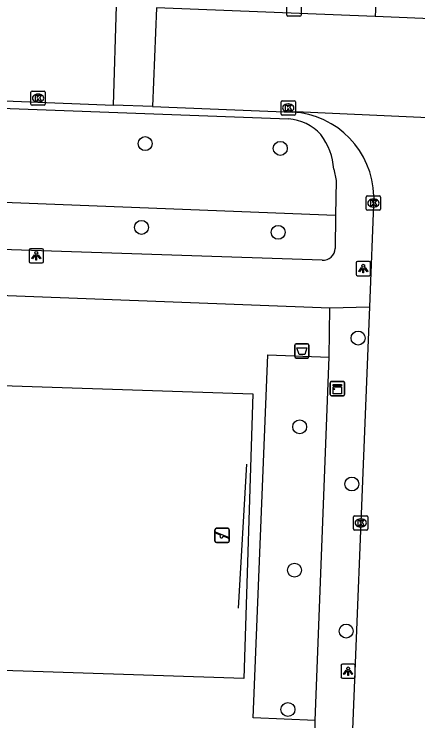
# Model space of a CAD drawing. Extents: x 161355 to 162026, y 386504 to 387459.
# Drawn here: x 161641.35 to 161669.69, y 386601.44 to 386651.07 of the extents above; entities that cross this region are included whole.
import ezdxf

# ---------------------------------------------------------------- set-up
doc = ezdxf.new("R2010")
doc.units = 0
for name, color, linetype in [('IMGEO_Afvalbak', 7, 'Continuous'), ('IMGEO_Boom', 7, 'Continuous'), ('IMGEO_Groenvoorziening', 7, 'Continuous'), ('IMGEO_Hek', 7, 'Continuous'), ('IMGEO_Kast', 7, 'Continuous'), ('IMGEO_Kolk', 7, 'Continuous'), ('IMGEO_Lichtpunt', 7, 'Continuous'), ('IMGEO_Rijbaan_lokaal_open', 7, 'Continuous'), ('IMGEO_Speelvoorziening', 7, 'Continuous'), ('IMGEO_Voetpad_open', 7, 'Continuous')]:
    doc.layers.add(name, color=color, linetype=linetype)

msp = doc.modelspace()

# ---------------------------------------------------------------- linework, layer by layer
at = {"layer": 'IMGEO_Afvalbak'}
for p, q in [((161661.057, 386627.022), (161661.057, 386627.822)), ((161661.057, 386627.822), (161661.057, 386627.022)), ((161661.157, 386627.922), (161661.947, 386627.922)), ((161661.947, 386627.922), (161661.157, 386627.922)), ((161662.047, 386627.822), (161662.047, 386627.022)), ((161662.047, 386627.022), (161662.047, 386627.822)), ((161661.947, 386626.922), (161661.157, 386626.922)), ((161661.157, 386626.922), (161661.947, 386626.922))]:
    msp.add_line(p, q, dxfattribs=at)
msp.add_lwpolyline([(161661.2, 386627.636), (161661.904, 386627.636), (161661.755, 386627.166), (161661.349, 386627.166), (161661.2, 386627.636)], dxfattribs=at)
for centre, start, end in [((161661.157, 386627.822), 90, 180), ((161661.157, 386627.822), 90, 180), ((161661.947, 386627.822), 0, 90), ((161661.947, 386627.822), 360, 90), ((161661.157, 386627.022), 180, 270), ((161661.157, 386627.022), 180, 270), ((161661.947, 386627.022), 270, 0), ((161661.947, 386627.022), 270, 0)]:
    msp.add_arc(centre, 0.1, start, end, dxfattribs=at)
at = {"layer": 'IMGEO_Boom'}
for centre in [(161650.549, 386641.974), (161660.033, 386641.641), (161650.285, 386636.094), (161659.883, 386635.748), (161665.493, 386628.323), (161661.394, 386622.094), (161665.056, 386618.074), (161661.033, 386612.023), (161664.656, 386607.75), (161660.57, 386602.245)]:
    msp.add_circle(centre, 0.489, dxfattribs=at)
at = {"layer": 'IMGEO_Groenvoorziening'}
for points in [[(161663.903, 386636.923), (161619.096, 386638.674)], [(161662.485, 386601.476), (161658.139, 386601.653), (161659.168, 386627.152), (161663.457, 386626.977)], [(161657.468, 386604.41), (161625.746, 386605.462), (161626.391, 386625.451), (161658.113, 386624.4), (161657.468, 386604.41)]]:
    msp.add_lwpolyline(points, dxfattribs=at)
at = {"layer": 'IMGEO_Hek'}
msp.add_lwpolyline([(161657.1, 386609.361), (161657.679, 386619.463)], dxfattribs=at)
at = {"layer": 'IMGEO_Kast'}
for p, q in [((161663.543, 386624.349), (161663.543, 386625.19)), ((161663.543, 386625.19), (161663.543, 386624.349)), ((161663.618, 386625.274), (161664.459, 386625.274)), ((161664.459, 386625.274), (161663.618, 386625.274)), ((161664.543, 386625.199), (161664.543, 386624.358)), ((161664.543, 386624.358), (161664.543, 386625.199)), ((161664.468, 386624.274), (161663.627, 386624.274)), ((161663.627, 386624.274), (161664.468, 386624.274))]:
    msp.add_line(p, q, dxfattribs=at)
for points in [[(161663.738, 386625.064), (161664.338, 386625.064), (161664.338, 386624.979), (161663.738, 386624.979), (161663.738, 386625.064)], [(161663.738, 386624.889), (161664.338, 386624.889), (161664.338, 386624.4), (161663.738, 386624.4), (161663.738, 386624.889)]]:
    msp.add_lwpolyline(points, dxfattribs=at)
msp.add_circle((161663.822, 386624.738), 0.0377, dxfattribs=at)
for centre, start, end in [((161663.621, 386625.196), 92.4484, 184.2845), ((161663.621, 386625.196), 92.4484, 184.2845), ((161664.465, 386625.196), 2.4484, 94.2845), ((161664.465, 386625.196), 2.4484, 94.2845), ((161663.621, 386624.352), 182.4484, 274.2845), ((161663.621, 386624.352), 182.4484, 274.2845), ((161664.465, 386624.352), 272.4484, 4.2845), ((161664.465, 386624.352), 272.4484, 4.2845)]:
    msp.add_arc(centre, 0.0779, start, end, dxfattribs=at)
at = {"layer": 'IMGEO_Kolk'}
for p, q in [((161660.487, 386650.994), (161660.487, 386651.846)), ((161661.488, 386651.846), (161661.488, 386650.994)), ((161661.414, 386650.92), (161660.562, 386650.92)), ((161642.531, 386644.741), (161642.531, 386645.593)), ((161642.606, 386645.667), (161643.458, 386645.667)), ((161643.019, 386645.447), (161643.044, 386645.447)), ((161643.532, 386645.593), (161643.532, 386644.741)), ((161643.042, 386644.887), (161643.017, 386644.887)), ((161660.088, 386644.053), (161660.088, 386644.905)), ((161660.163, 386644.979), (161661.015, 386644.979)), ((161661.089, 386644.905), (161661.089, 386644.053)), ((161643.458, 386644.667), (161642.606, 386644.667)), ((161660.576, 386644.759), (161660.601, 386644.759)), ((161661.015, 386643.979), (161660.163, 386643.979)), ((161660.599, 386644.199), (161660.574, 386644.199)), ((161666.071, 386637.374), (161666.071, 386638.226)), ((161666.146, 386638.3), (161666.998, 386638.3)), ((161666.559, 386638.08), (161666.584, 386638.08)), ((161667.072, 386638.226), (161667.072, 386637.374)), ((161666.582, 386637.52), (161666.557, 386637.52)), ((161666.998, 386637.3), (161666.146, 386637.3)), ((161665.178, 386614.916), (161665.178, 386615.768)), ((161665.253, 386615.842), (161666.105, 386615.842)), ((161665.666, 386615.622), (161665.691, 386615.622)), ((161666.179, 386615.768), (161666.179, 386614.916)), ((161665.689, 386615.062), (161665.664, 386615.062)), ((161666.105, 386614.842), (161665.253, 386614.842))]:
    msp.add_line(p, q, dxfattribs=at)
for points in [[(161660.487, 386650.994), (161660.487, 386651.846)], [(161661.488, 386651.846), (161661.488, 386650.994)], [(161661.414, 386650.92), (161660.562, 386650.92)], [(161642.531, 386644.741), (161642.531, 386645.593)], [(161642.606, 386645.667), (161643.458, 386645.667)], [(161642.852, 386645.367), (161642.975, 386645.367), (161642.975, 386645.216), (161643.105, 386645.367), (161643.269, 386645.367), (161643.123, 386645.216), (161643.276, 386644.967), (161643.124, 386644.967), (161643.039, 386645.131), (161642.975, 386645.064), (161642.975, 386644.967), (161642.852, 386644.967), (161642.852, 386645.367)], [(161643.532, 386645.593), (161643.532, 386644.741)], [(161660.088, 386644.053), (161660.088, 386644.905)], [(161660.163, 386644.979), (161661.015, 386644.979)], [(161661.089, 386644.905), (161661.089, 386644.053)], [(161643.458, 386644.667), (161642.606, 386644.667)], [(161660.409, 386644.679), (161660.532, 386644.679), (161660.532, 386644.528), (161660.662, 386644.679), (161660.826, 386644.679), (161660.68, 386644.528), (161660.833, 386644.279), (161660.681, 386644.279), (161660.596, 386644.443), (161660.532, 386644.376), (161660.532, 386644.279), (161660.409, 386644.279), (161660.409, 386644.679)], [(161661.015, 386643.979), (161660.163, 386643.979)], [(161666.071, 386637.374), (161666.071, 386638.226)], [(161666.146, 386638.3), (161666.998, 386638.3)], [(161666.392, 386638), (161666.515, 386638), (161666.515, 386637.849), (161666.645, 386638), (161666.809, 386638), (161666.663, 386637.849), (161666.816, 386637.6), (161666.664, 386637.6), (161666.579, 386637.764), (161666.515, 386637.697), (161666.515, 386637.6), (161666.392, 386637.6), (161666.392, 386638)], [(161667.072, 386638.226), (161667.072, 386637.374)], [(161666.998, 386637.3), (161666.146, 386637.3)], [(161665.178, 386614.916), (161665.178, 386615.768)], [(161665.253, 386615.842), (161666.105, 386615.842)], [(161665.499, 386615.542), (161665.622, 386615.542), (161665.622, 386615.391), (161665.752, 386615.542), (161665.916, 386615.542), (161665.77, 386615.391), (161665.923, 386615.142), (161665.771, 386615.142), (161665.686, 386615.306), (161665.622, 386615.239), (161665.622, 386615.142), (161665.499, 386615.142), (161665.499, 386615.542)], [(161666.179, 386615.768), (161666.179, 386614.916)], [(161666.105, 386614.842), (161665.253, 386614.842)]]:
    msp.add_lwpolyline(points, dxfattribs=at)
for centre, start, end in [((161660.564, 386650.996), 181.552, 268.448), ((161660.564, 386650.996), 181.552, 268.448), ((161661.412, 386650.996), 271.552, 358.448), ((161661.412, 386650.996), 271.552, 358.448), ((161642.608, 386645.591), 91.552, 178.448), ((161642.608, 386645.591), 91.552, 178.448), ((161643.456, 386645.591), 1.552, 88.448), ((161643.456, 386645.591), 1.552, 88.448), ((161660.165, 386644.903), 91.552, 178.448), ((161660.165, 386644.903), 91.552, 178.448), ((161661.013, 386644.903), 1.552, 88.448), ((161661.013, 386644.903), 1.552, 88.448), ((161642.608, 386644.743), 181.552, 268.448), ((161642.608, 386644.743), 181.552, 268.448), ((161643.456, 386644.743), 271.552, 358.448), ((161643.456, 386644.743), 271.552, 358.448), ((161660.165, 386644.055), 181.552, 268.448), ((161660.165, 386644.055), 181.552, 268.448), ((161661.013, 386644.055), 271.552, 358.448), ((161661.013, 386644.055), 271.552, 358.448), ((161666.148, 386638.224), 91.552, 178.448), ((161666.148, 386638.224), 91.552, 178.448), ((161666.996, 386638.224), 1.552, 88.448), ((161666.996, 386638.224), 1.552, 88.448), ((161666.148, 386637.376), 181.552, 268.448), ((161666.148, 386637.376), 181.552, 268.448), ((161666.996, 386637.376), 271.552, 358.448), ((161666.996, 386637.376), 271.552, 358.448), ((161665.255, 386615.766), 91.552, 178.448), ((161665.255, 386615.766), 91.552, 178.448), ((161666.103, 386615.766), 1.552, 88.448), ((161666.103, 386615.766), 1.552, 88.448), ((161665.255, 386614.918), 181.552, 268.448), ((161665.255, 386614.918), 181.552, 268.448), ((161666.103, 386614.918), 271.552, 358.448), ((161666.103, 386614.918), 271.552, 358.448)]:
    msp.add_arc(centre, 0.0765, start, end, dxfattribs=at)
for centre, major_axis, ratio, start_param, end_param in [((161643.018, 386645.167), (-0.387, 0.002), 0.722429, 4.712389, 7.853982), ((161643.043, 386645.167), (-0.39, 0.002), 0.717154, 1.570796, 4.712389), ((161660.575, 386644.479), (-0.387, 0.002), 0.722429, 4.712389, 7.853982), ((161660.6, 386644.479), (-0.39, 0.002), 0.717154, 1.570796, 4.712389), ((161666.558, 386637.8), (-0.387, 0.002), 0.722429, 4.712389, 7.853982), ((161666.583, 386637.8), (-0.39, 0.002), 0.717154, 1.570796, 4.712389), ((161665.665, 386615.342), (-0.387, 0.002), 0.722429, 4.712389, 7.853982), ((161665.69, 386615.342), (-0.39, 0.002), 0.717154, 1.570796, 4.712389)]:
    msp.add_ellipse(centre, major_axis=major_axis, ratio=ratio, start_param=start_param, end_param=end_param, dxfattribs=at)
at = {"layer": 'IMGEO_Lichtpunt'}
for p, q in [((161642.408, 386634.502), (161642.408, 386633.695)), ((161642.408, 386634.502), (161642.408, 386633.695)), ((161643.31, 386634.597), (161642.502, 386634.597)), ((161643.31, 386634.597), (161642.502, 386634.597)), ((161643.404, 386633.695), (161643.404, 386634.502)), ((161643.404, 386633.695), (161643.404, 386634.502)), ((161642.502, 386633.601), (161643.31, 386633.601)), ((161642.502, 386633.601), (161643.31, 386633.601)), ((161665.361, 386633.602), (161665.361, 386632.795)), ((161665.361, 386633.602), (161665.361, 386632.795)), ((161666.263, 386633.697), (161665.455, 386633.697)), ((161666.263, 386633.697), (161665.455, 386633.697)), ((161666.357, 386632.795), (161666.357, 386633.602)), ((161666.357, 386632.795), (161666.357, 386633.602)), ((161665.455, 386632.701), (161666.263, 386632.701)), ((161665.455, 386632.701), (161666.263, 386632.701)), ((161664.294, 386605.333), (161664.294, 386604.526)), ((161664.294, 386605.333), (161664.294, 386604.526)), ((161665.196, 386605.428), (161664.388, 386605.428)), ((161665.196, 386605.428), (161664.388, 386605.428)), ((161665.29, 386604.526), (161665.29, 386605.333)), ((161665.29, 386604.526), (161665.29, 386605.333)), ((161664.388, 386604.432), (161665.196, 386604.432)), ((161664.388, 386604.432), (161665.196, 386604.432))]:
    msp.add_line(p, q, dxfattribs=at)
for points in [[(161642.782, 386634.166), (161642.821, 386634.138), (161642.633, 386633.876), (161642.595, 386633.903), (161642.782, 386634.166)], [(161642.884, 386634.118), (161642.931, 386634.118), (161642.931, 386633.796), (161642.884, 386633.796), (161642.884, 386634.118)], [(161642.994, 386634.138), (161643.032, 386634.165), (161643.219, 386633.903), (161643.18, 386633.875), (161642.994, 386634.138)], [(161665.735, 386633.266), (161665.774, 386633.238), (161665.586, 386632.976), (161665.548, 386633.003), (161665.735, 386633.266)], [(161665.837, 386633.218), (161665.884, 386633.218), (161665.884, 386632.896), (161665.837, 386632.896), (161665.837, 386633.218)], [(161665.947, 386633.238), (161665.985, 386633.265), (161666.172, 386633.003), (161666.133, 386632.975), (161665.947, 386633.238)], [(161664.668, 386604.997), (161664.707, 386604.969), (161664.519, 386604.707), (161664.481, 386604.734), (161664.668, 386604.997)], [(161664.77, 386604.949), (161664.817, 386604.949), (161664.817, 386604.627), (161664.77, 386604.627), (161664.77, 386604.949)], [(161664.88, 386604.969), (161664.918, 386604.996), (161665.105, 386604.734), (161665.066, 386604.706), (161664.88, 386604.969)]]:
    msp.add_lwpolyline(points, dxfattribs=at)
for centre in [(161642.907, 386634.3), (161665.86, 386633.4), (161664.793, 386605.131)]:
    msp.add_circle(centre, 0.0994, dxfattribs=at)
for centre, start, end in [((161642.502, 386634.502), 90, 180), ((161642.502, 386634.502), 90, 180), ((161643.31, 386634.502), 0, 90), ((161643.31, 386634.502), 0, 90), ((161642.502, 386633.695), 180, 270), ((161642.502, 386633.695), 180, 270), ((161643.31, 386633.695), 270, 0), ((161643.31, 386633.695), 270, 360), ((161665.455, 386633.602), 90, 180), ((161665.455, 386633.602), 90, 180), ((161666.263, 386633.602), 0, 90), ((161666.263, 386633.602), 0, 90), ((161665.455, 386632.795), 180, 270), ((161665.455, 386632.795), 180, 270), ((161666.263, 386632.795), 270, 0), ((161666.263, 386632.795), 270, 360), ((161664.388, 386605.333), 90, 180), ((161664.388, 386605.333), 90, 180), ((161665.196, 386605.333), 0, 90), ((161665.196, 386605.333), 0, 90), ((161664.388, 386604.526), 180, 270), ((161664.388, 386604.526), 180, 270), ((161665.196, 386604.526), 270, 0), ((161665.196, 386604.526), 270, 360)]:
    msp.add_arc(centre, 0.0946, start, end, dxfattribs=at)
at = {"layer": 'IMGEO_Rijbaan_lokaal_open'}
for points in [[(161666.867, 386654.198), (161666.695, 386650.908)], [(161648.332, 386644.685), (161648.537, 386651.647)], [(161651.334, 386651.513), (161651.06, 386644.589)], [(161666.695, 386650.908), (161651.334, 386651.513)], [(161676.751, 386650.485), (161666.695, 386650.908)], [(161621.292, 386645.742), (161648.332, 386644.685)], [(161651.06, 386644.589), (161648.332, 386644.685)], [(161651.06, 386644.589), (161660.892, 386644.188)], [(161679.181, 386643.378), (161661.129, 386644.197), (161660.892, 386644.188)], [(161666.593, 386638.288), (161666.283, 386630.519)], [(161666.283, 386630.519), (161664.774, 386592.69)]]:
    msp.add_lwpolyline(points, dxfattribs=at)
msp.add_arc((161660.548, 386638.152), 6.046, 1.2922, 86.7424, dxfattribs=at)
at = {"layer": 'IMGEO_Speelvoorziening'}
for p, q in [((161655.449, 386614.064), (161655.449, 386614.864)), ((161655.449, 386614.864), (161655.449, 386614.064)), ((161655.832, 386614.492), (161655.493, 386614.629)), ((161655.518, 386614.689), (161656.394, 386614.336)), ((161655.549, 386614.964), (161656.339, 386614.964)), ((161656.339, 386614.964), (161655.549, 386614.964)), ((161656.439, 386614.864), (161656.439, 386614.064)), ((161656.439, 386614.064), (161656.439, 386614.864)), ((161656.37, 386614.276), (161656.03, 386614.413)), ((161656.339, 386613.964), (161655.549, 386613.964)), ((161655.549, 386613.964), (161656.339, 386613.964))]:
    msp.add_line(p, q, dxfattribs=at)
for centre, radius, start, end in [((161655.549, 386614.864), 0.1, 90, 180), ((161655.549, 386614.864), 0.1, 90, 180), ((161655.506, 386614.659), 0.0327, 68.078, 248.078), ((161656.339, 386614.864), 0.1, 0, 90), ((161656.339, 386614.864), 0.1, 360, 90), ((161655.549, 386614.064), 0.1, 180, 270), ((161655.549, 386614.064), 0.1, 180, 270), ((161655.911, 386614.402), 0.12, 130.9928, 5.1632), ((161656.339, 386614.064), 0.1, 270, 0), ((161656.339, 386614.064), 0.1, 270, 0), ((161656.382, 386614.306), 0.0327, 248.078, 68.078)]:
    msp.add_arc(centre, radius, start, end, dxfattribs=at)
at = {"layer": 'IMGEO_Voetpad_open'}
for points in [[(161623.404, 386645.101), (161660.604, 386643.713)], [(161663.79, 386640.174), (161663.954, 386639.38), (161663.903, 386636.923)], [(161663.903, 386636.923), (161663.883, 386634.619)], [(161662.975, 386633.782), (161620.045, 386635.222)], [(161618.901, 386632.159), (161663.514, 386630.456)], [(161663.457, 386626.977), (161663.514, 386630.456)], [(161663.514, 386630.456), (161666.283, 386630.519)], [(161662.485, 386601.476), (161663.457, 386626.977)], [(161662.315, 386594.016), (161662.485, 386601.476)]]:
    msp.add_lwpolyline(points, dxfattribs=at)
for centre, radius, start, end in [((161660.387, 386640.375), 3.345, 41.8303, 86.2752), ((161659.254, 386639.862), 4.547, 3.9406, 37.1302), ((161663.011, 386634.654), 0.873, 267.6554, 357.6847)]:
    msp.add_arc(centre, radius, start, end, dxfattribs=at)

doc.saveas('drawing.dxf')
